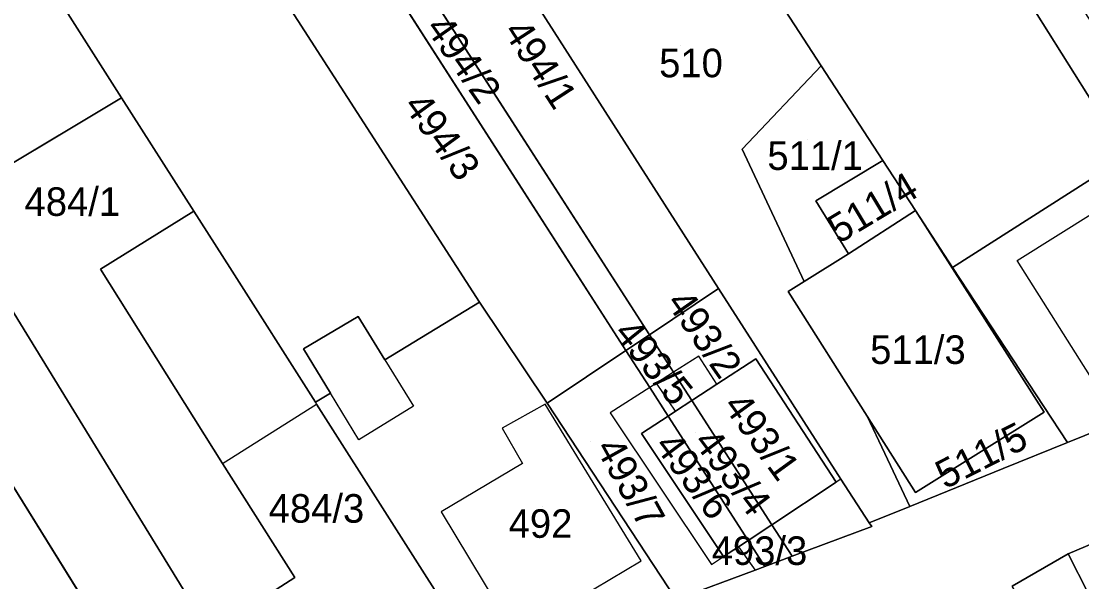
# Model space of a CAD drawing. Extents: x -263943 to -261149, y -1236934 to -1230686.
# Drawn here: x -262693.2 to -262618.9, y -1235599.6 to -1235560.3 of the extents above; entities that cross this region are included whole.
import ezdxf

# ---------------------------------------------------------------- set-up
doc = ezdxf.new("R2010")
doc.units = 0
for name, color, linetype in [('body_kn', 7, 'Continuous'), ('kladpar_druhypozemkov', 7, 'Continuous'), ('kladpar_hranice', 7, 'Continuous'), ('kladpar_parcelnecisla', 7, 'Continuous'), ('kladpar_plochy', 7, 'Continuous'), ('zappar_hrandruhpozemk', 7, 'Continuous')]:
    doc.layers.add(name, color=color, linetype=linetype)

msp = doc.modelspace()

# ---------------------------------------------------------------- linework, layer by layer
at = {"layer": 'body_kn'}
for p, q in [((-262637.13, -1235563.46), (-262637.13, -1235563.46)), ((-262686.13, -1235565.68), (-262686.13, -1235565.68)), ((-262686.13, -1235565.68), (-262686.13, -1235565.68)), ((-262642.67, -1235569.29), (-262642.67, -1235569.29)), ((-262632.81, -1235570.08), (-262632.81, -1235570.08)), ((-262632.81, -1235570.08), (-262632.81, -1235570.08)), ((-262637.5, -1235572.9), (-262637.5, -1235572.9)), ((-262681.07, -1235573.62), (-262681.07, -1235573.62)), ((-262630.52, -1235573.59), (-262630.52, -1235573.59)), ((-262630.52, -1235573.59), (-262630.52, -1235573.59)), ((-262635.21, -1235576.61), (-262635.21, -1235576.61)), ((-262635.21, -1235576.61), (-262635.21, -1235576.61)), ((-262678.55, -1235577.58), (-262678.55, -1235577.58)), ((-262627.92, -1235577.57), (-262627.92, -1235577.57)), ((-262623.41, -1235577.08), (-262623.41, -1235577.08)), ((-262623.41, -1235577.08), (-262623.41, -1235577.08)), ((-262687.6, -1235577.69), (-262687.6, -1235577.69)), ((-262687.6, -1235577.69), (-262687.6, -1235577.69)), ((-262644.32, -1235579.05), (-262644.32, -1235579.05)), ((-262644.32, -1235579.05), (-262644.32, -1235579.05)), ((-262638.32, -1235578.55), (-262638.32, -1235578.55)), ((-262638.32, -1235578.55), (-262638.32, -1235578.55)), ((-262639.44, -1235579.26), (-262639.44, -1235579.26)), ((-262661.06, -1235580.01), (-262661.06, -1235580.01)), ((-262661.06, -1235580.01), (-262661.06, -1235580.01)), ((-262669.56, -1235581), (-262669.56, -1235581)), ((-262649.15, -1235582.28), (-262649.15, -1235582.28)), ((-262649.15, -1235582.28), (-262649.15, -1235582.28)), ((-262673.39, -1235583.28), (-262673.39, -1235583.28)), ((-262650.8, -1235583.38), (-262650.8, -1235583.38)), ((-262650.8, -1235583.38), (-262650.8, -1235583.38)), ((-262667.68, -1235584.04), (-262667.68, -1235584.04)), ((-262667.68, -1235584.04), (-262667.68, -1235584.04)), ((-262645.7, -1235583.79), (-262645.7, -1235583.79)), ((-262641.71, -1235583.98), (-262641.71, -1235583.98)), ((-262647.46, -1235584.91), (-262647.46, -1235584.91)), ((-262647.46, -1235584.91), (-262647.46, -1235584.91)), ((-262648.66, -1235585.68), (-262648.66, -1235585.68)), ((-262644.43, -1235585.75), (-262644.43, -1235585.75)), ((-262644.43, -1235585.75), (-262644.43, -1235585.75)), ((-262671.5, -1235586.37), (-262671.5, -1235586.37)), ((-262649.13, -1235585.98), (-262649.13, -1235585.98)), ((-262649.13, -1235585.98), (-262649.13, -1235585.98)), ((-262672.55, -1235587.01), (-262672.55, -1235587.01)), ((-262672.47, -1235587.14), (-262672.47, -1235587.14)), ((-262665.67, -1235587.29), (-262665.67, -1235587.29)), ((-262656.47, -1235587.15), (-262656.47, -1235587.15)), ((-262656.47, -1235587.15), (-262656.47, -1235587.15)), ((-262656.33, -1235587.07), (-262656.33, -1235587.07)), ((-262646.18, -1235586.9), (-262646.18, -1235586.9)), ((-262646.18, -1235586.9), (-262646.18, -1235586.9)), ((-262621.54, -1235587.31), (-262621.54, -1235587.31)), ((-262621.54, -1235587.31), (-262621.54, -1235587.31)), ((-262651.91, -1235587.76), (-262651.91, -1235587.76)), ((-262647.84, -1235587.98), (-262647.84, -1235587.98)), ((-262647.84, -1235587.98), (-262647.84, -1235587.98)), ((-262647.33, -1235587.65), (-262647.33, -1235587.65)), ((-262647.33, -1235587.65), (-262647.33, -1235587.65)), ((-262633.9, -1235588), (-262633.9, -1235588)), ((-262621.5, -1235587.7), (-262621.5, -1235587.7)), ((-262659.48, -1235588.84), (-262659.48, -1235588.84)), ((-262649.71, -1235589.21), (-262649.71, -1235589.21)), ((-262649.71, -1235589.21), (-262649.71, -1235589.21)), ((-262669.5, -1235589.65), (-262669.5, -1235589.65)), ((-262619.88, -1235589.84), (-262619.88, -1235589.84)), ((-262632.68, -1235590.6), (-262632.68, -1235590.6)), ((-262679.06, -1235591.3), (-262679.06, -1235591.3)), ((-262679.06, -1235591.3), (-262679.06, -1235591.3)), ((-262658.04, -1235591.3), (-262658.04, -1235591.3)), ((-262624.38, -1235591.66), (-262624.38, -1235591.66)), ((-262635.74, -1235592.39), (-262635.74, -1235592.39)), ((-262635.74, -1235592.39), (-262635.74, -1235592.39)), ((-262636.08, -1235592.61), (-262636.08, -1235592.61)), ((-262630.52, -1235593.33), (-262630.52, -1235593.33)), ((-262663.75, -1235594.68), (-262663.75, -1235594.68)), ((-262630.93, -1235594.32), (-262630.93, -1235594.32)), ((-262633.76, -1235595.46), (-262633.76, -1235595.46)), ((-262640.59, -1235595.59), (-262640.59, -1235595.59)), ((-262633.59, -1235595.71), (-262633.59, -1235595.71)), ((-262642.24, -1235596.69), (-262642.24, -1235596.69)), ((-262642.93, -1235597.14), (-262642.93, -1235597.14)), ((-262642.93, -1235597.14), (-262642.93, -1235597.14)), ((-262619.84, -1235597.63), (-262619.84, -1235597.63)), ((-262649.74, -1235598.12), (-262649.74, -1235598.12)), ((-262644.82, -1235598.39), (-262644.82, -1235598.39)), ((-262643.97, -1235597.83), (-262643.97, -1235597.83)), ((-262639.17, -1235597.8), (-262639.17, -1235597.8)), ((-262639.17, -1235597.8), (-262639.17, -1235597.8)), ((-262641.76, -1235598.77), (-262641.76, -1235598.77)), ((-262641.07, -1235598.51), (-262641.07, -1235598.51)), ((-262641.07, -1235598.51), (-262641.07, -1235598.51)), ((-262674, -1235599.3), (-262674, -1235599.3))]:
    msp.add_line(p, q, dxfattribs=at)
at = {"layer": 'kladpar_druhypozemkov'}
for p, q in [((-262646.95, -1235562.05), (-262646.95, -1235562.05)), ((-262662.79, -1235568.49), (-262662.79, -1235568.49)), ((-262638.11, -1235568.61), (-262638.11, -1235568.61)), ((-262689.66, -1235572.62), (-262689.66, -1235572.62)), ((-262633.66, -1235572.5), (-262633.66, -1235572.5)), ((-262644.25, -1235582.53), (-262644.25, -1235582.53)), ((-262630.09, -1235582.14), (-262630.09, -1235582.14)), ((-262648.21, -1235584.26), (-262648.21, -1235584.26)), ((-262645.95, -1235589.15), (-262645.95, -1235589.15)), ((-262640.49, -1235588.98), (-262640.49, -1235588.98)), ((-262653.31, -1235589.77), (-262653.31, -1235589.77)), ((-262648.09, -1235589.79), (-262648.09, -1235589.79)), ((-262622.78, -1235589.98), (-262622.78, -1235589.98)), ((-262671.43, -1235593.81), (-262671.43, -1235593.81)), ((-262656.68, -1235594.31), (-262656.68, -1235594.31)), ((-262640.98, -1235597.05), (-262640.98, -1235597.05))]:
    msp.add_line(p, q, dxfattribs=at)
at = {"layer": 'kladpar_hranice'}
for p, q in [((-262649.15, -1235582.28), (-262672.73, -1235545.63)), ((-262672.73, -1235545.63), (-262649.15, -1235582.28)), ((-262650.8, -1235583.38), (-262674.32, -1235546.78)), ((-262674.32, -1235546.78), (-262650.8, -1235583.38)), ((-262649.15, -1235582.28), (-262644.32, -1235579.05)), ((-262650.8, -1235583.38), (-262649.15, -1235582.28)), ((-262649.15, -1235582.28), (-262650.8, -1235583.38)), ((-262640.59, -1235595.59), (-262646.18, -1235586.9)), ((-262646.18, -1235586.9), (-262640.59, -1235595.59)), ((-262649.71, -1235589.21), (-262647.84, -1235587.98)), ((-262642.24, -1235596.69), (-262647.84, -1235587.98)), ((-262647.84, -1235587.98), (-262642.24, -1235596.69)), ((-262642.24, -1235596.69), (-262640.59, -1235595.59)), ((-262640.59, -1235595.59), (-262642.24, -1235596.69)), ((-262639.17, -1235597.8), (-262640.59, -1235595.59)), ((-262640.59, -1235595.59), (-262639.17, -1235597.8)), ((-262641.07, -1235598.51), (-262642.24, -1235596.69)), ((-262642.24, -1235596.69), (-262641.07, -1235598.51)), ((-262639.17, -1235597.8), (-262641.07, -1235598.51))]:
    msp.add_line(p, q, dxfattribs=at)
for points in [[(-262635.9, -1235532.92), (-262611.33, -1235571.1), (-262610.94, -1235571.72), (-262608.11, -1235576.19), (-262603.67, -1235583.21), (-262606.53, -1235584.43), (-262615.74, -1235569.81), (-262636.68, -1235536.48), (-262660.4, -1235500.08), (-262671.47, -1235483.79), (-262679.06, -1235472.04), (-262681.79, -1235467.13), (-262683.41, -1235464.09), (-262680.45, -1235462.05), (-262676.61, -1235466.78), (-262674.83, -1235469.15), (-262676.77, -1235470.51), (-262635.9, -1235532.92)], [(-262661.06, -1235580.01), (-262667.68, -1235584.04), (-262669.56, -1235581), (-262673.39, -1235583.28), (-262671.5, -1235586.37), (-262672.55, -1235587.01), (-262678.55, -1235577.58), (-262681.07, -1235573.62), (-262686.13, -1235565.68), (-262708.44, -1235530.63), (-262698.56, -1235524.05), (-262697.71, -1235523.48), (-262691.29, -1235533.96), (-262690.16, -1235535.81), (-262683.58, -1235545.66), (-262679.94, -1235550.86), (-262678.88, -1235552.37), (-262661.06, -1235580.01)], [(-262720.78, -1235537.12), (-262708.44, -1235530.63), (-262686.13, -1235565.68), (-262698.45, -1235573.07)], [(-262644.9, -1235551.47), (-262649.62, -1235544.15), (-262636.68, -1235536.48), (-262615.74, -1235569.81), (-262627.92, -1235577.57), (-262630.52, -1235573.59), (-262632.81, -1235570.08), (-262637.13, -1235563.46), (-262644.9, -1235551.47)], [(-262706.33, -1235560.39), (-262698.45, -1235573.07), (-262694.1, -1235580.07), (-262681.37, -1235600.83), (-262679.92, -1235603.2), (-262677.29, -1235607.22), (-262674.23, -1235611.91), (-262674.94, -1235612.21), (-262680.47, -1235614.25), (-262681.92, -1235611.92), (-262676.81, -1235608.74), (-262681, -1235602), (-262686.12, -1235605.17), (-262686.75, -1235604.15), (-262703.46, -1235577.24), (-262705.15, -1235578.39), (-262708.87, -1235580.92), (-262715.81, -1235569.64), (-262727.71, -1235551.19), (-262731.01, -1235545.47), (-262731.59, -1235544.47), (-262732.68, -1235542.66)], [(-262667.46, -1235544.09), (-262657.16, -1235558.98), (-262644.32, -1235579.05), (-262649.15, -1235582.28)], [(-262661.06, -1235580.01), (-262678.88, -1235552.37), (-262679.94, -1235550.86), (-262674.32, -1235546.78)], [(-262638.32, -1235578.55), (-262639.44, -1235579.26), (-262633.9, -1235588), (-262632.68, -1235590.6), (-262630.93, -1235594.32), (-262633.76, -1235595.46), (-262635.74, -1235592.39), (-262644.32, -1235579.05), (-262657.16, -1235558.98), (-262651.03, -1235555.18), (-262644.9, -1235551.47), (-262637.13, -1235563.46), (-262642.67, -1235569.29), (-262638.32, -1235578.55)], [(-262635.21, -1235576.61), (-262638.32, -1235578.55), (-262642.67, -1235569.29), (-262637.13, -1235563.46), (-262632.81, -1235570.08), (-262637.5, -1235572.9), (-262635.21, -1235576.61)], [(-262686.13, -1235565.68), (-262681.07, -1235573.62), (-262687.6, -1235577.69), (-262679.06, -1235591.3), (-262674, -1235599.3), (-262675.3, -1235600.12), (-262671.92, -1235605.46), (-262670.66, -1235604.66), (-262668.58, -1235607.94), (-262661.93, -1235603.72), (-262660.4, -1235606.13), (-262666.26, -1235608.5), (-262674.23, -1235611.91), (-262677.29, -1235607.22), (-262679.92, -1235603.2), (-262681.37, -1235600.83), (-262694.1, -1235580.07), (-262698.45, -1235573.07), (-262686.13, -1235565.68)], [(-262632.81, -1235570.08), (-262630.52, -1235573.59), (-262635.21, -1235576.61), (-262637.5, -1235572.9), (-262632.81, -1235570.08)], [(-262621.54, -1235587.31), (-262627.92, -1235577.57), (-262615.74, -1235569.81), (-262606.53, -1235584.43), (-262619.88, -1235589.84), (-262621.54, -1235587.31)], [(-262687.6, -1235577.69), (-262681.07, -1235573.62), (-262678.55, -1235577.58), (-262672.55, -1235587.01), (-262672.47, -1235587.14), (-262661.93, -1235603.72), (-262668.58, -1235607.94), (-262670.66, -1235604.66), (-262671.92, -1235605.46), (-262675.3, -1235600.12), (-262674, -1235599.3), (-262679.06, -1235591.3), (-262687.6, -1235577.69)], [(-262630.52, -1235573.59), (-262621.5, -1235587.7), (-262630.52, -1235593.33), (-262633.9, -1235588), (-262639.44, -1235579.26), (-262638.32, -1235578.55), (-262635.21, -1235576.61), (-262630.52, -1235573.59)], [(-262630.52, -1235573.59), (-262627.92, -1235577.57), (-262621.54, -1235587.31), (-262619.88, -1235589.84), (-262624.38, -1235591.66), (-262630.93, -1235594.32), (-262632.68, -1235590.6), (-262633.9, -1235588), (-262630.52, -1235593.33), (-262621.5, -1235587.7), (-262630.52, -1235573.59)], [(-262696.39, -1235601.36), (-262702.64, -1235591.5), (-262703.57, -1235589.88), (-262706.18, -1235585.29), (-262708.87, -1235580.92), (-262705.15, -1235578.39), (-262703.46, -1235577.24), (-262686.75, -1235604.15), (-262686.12, -1235605.17), (-262682.74, -1235610.6), (-262681.92, -1235611.92), (-262680.47, -1235614.25), (-262681.72, -1235614.71), (-262683.36, -1235615.32), (-262686.56, -1235616.78), (-262696.39, -1235601.36)], [(-262644.32, -1235579.05), (-262635.74, -1235592.39), (-262633.76, -1235595.46), (-262633.59, -1235595.71), (-262639.17, -1235597.8)], [(-262660.4, -1235606.13), (-262661.93, -1235603.72), (-262672.47, -1235587.14), (-262672.55, -1235587.01), (-262671.5, -1235586.37), (-262673.39, -1235583.28), (-262669.56, -1235581), (-262667.68, -1235584.04), (-262661.06, -1235580.01), (-262656.33, -1235587.07), (-262647.29, -1235600.84), (-262660.4, -1235606.13)], [(-262650.8, -1235583.38), (-262656.33, -1235587.07), (-262661.06, -1235580.01)], [(-262646.18, -1235586.9), (-262647.46, -1235584.91), (-262649.15, -1235582.28)], [(-262649.15, -1235582.28), (-262647.46, -1235584.91), (-262646.18, -1235586.9)], [(-262647.29, -1235600.84), (-262656.33, -1235587.07), (-262650.8, -1235583.38)], [(-262647.84, -1235587.98), (-262649.13, -1235585.98), (-262650.8, -1235583.38)], [(-262650.8, -1235583.38), (-262649.13, -1235585.98), (-262647.84, -1235587.98)], [(-262646.18, -1235586.9), (-262644.43, -1235585.75), (-262641.71, -1235583.98), (-262636.08, -1235592.61), (-262640.59, -1235595.59)], [(-262640.59, -1235595.59), (-262636.08, -1235592.61), (-262641.71, -1235583.98), (-262644.43, -1235585.75), (-262646.18, -1235586.9)], [(-262647.29, -1235600.84), (-262641.76, -1235598.77), (-262641.07, -1235598.51), (-262639.17, -1235597.8), (-262633.59, -1235595.71), (-262633.76, -1235595.46), (-262630.93, -1235594.32), (-262624.38, -1235591.66), (-262619.88, -1235589.84), (-262606.53, -1235584.43)], [(-262647.84, -1235587.98), (-262647.33, -1235587.65), (-262646.18, -1235586.9)], [(-262646.18, -1235586.9), (-262647.33, -1235587.65), (-262647.84, -1235587.98)], [(-262647.84, -1235587.98), (-262649.71, -1235589.21), (-262643.97, -1235597.83), (-262642.93, -1235597.14), (-262642.24, -1235596.69)], [(-262642.24, -1235596.69), (-262642.93, -1235597.14), (-262643.97, -1235597.83), (-262649.71, -1235589.21)], [(-262614.05, -1235595.18), (-262619.84, -1235597.63), (-262623.75, -1235599.9)], [(-262618.4, -1235600.43), (-262619.84, -1235597.63), (-262614.05, -1235595.18), (-262612.93, -1235596.98), (-262603.82, -1235611.57), (-262608.35, -1235614.37), (-262609.27, -1235614.94), (-262618.4, -1235600.43)], [(-262598.72, -1235632.48), (-262602.46, -1235634.84), (-262613.11, -1235617.59), (-262623.75, -1235599.9), (-262619.84, -1235597.63), (-262618.4, -1235600.43), (-262609.27, -1235614.94), (-262604.71, -1235622.19), (-262603.91, -1235621.67), (-262597.69, -1235631.89), (-262598.72, -1235632.48)], [(-262641.07, -1235598.51), (-262641.76, -1235598.77), (-262647.29, -1235600.84)]]:
    msp.add_lwpolyline(points, dxfattribs=at)
at = {"layer": 'kladpar_plochy'}
for p, q in [((-262708.44, -1235530.63), (-262686.13, -1235565.68)), ((-262686.13, -1235565.68), (-262698.45, -1235573.07)), ((-262686.75, -1235604.15), (-262703.46, -1235577.24)), ((-262694.1, -1235580.07), (-262681.37, -1235600.83))]:
    msp.add_line(p, q, dxfattribs=at)
for points in [[(-262635.9, -1235532.92), (-262611.33, -1235571.1), (-262610.94, -1235571.72), (-262608.11, -1235576.19), (-262603.67, -1235583.21), (-262606.53, -1235584.43), (-262615.74, -1235569.81), (-262636.68, -1235536.48), (-262660.4, -1235500.08), (-262671.47, -1235483.79), (-262679.06, -1235472.04), (-262681.79, -1235467.13), (-262683.41, -1235464.09), (-262680.45, -1235462.05), (-262676.61, -1235466.78), (-262674.83, -1235469.15), (-262676.77, -1235470.51)], [(-262661.06, -1235580.01), (-262667.68, -1235584.04), (-262669.56, -1235581), (-262673.39, -1235583.28), (-262671.5, -1235586.37), (-262672.55, -1235587.01), (-262678.55, -1235577.58), (-262681.07, -1235573.62), (-262686.13, -1235565.68), (-262708.44, -1235530.63), (-262698.56, -1235524.05), (-262697.71, -1235523.48), (-262691.29, -1235533.96), (-262690.16, -1235535.81), (-262683.58, -1235545.66), (-262679.94, -1235550.86), (-262678.88, -1235552.37)], [(-262644.9, -1235551.47), (-262649.62, -1235544.15), (-262636.68, -1235536.48), (-262615.74, -1235569.81), (-262627.92, -1235577.57), (-262630.52, -1235573.59), (-262632.81, -1235570.08), (-262637.13, -1235563.46)], [(-262667.46, -1235544.09), (-262657.16, -1235558.98), (-262644.32, -1235579.05), (-262649.15, -1235582.28), (-262672.73, -1235545.63), (-262668.48, -1235542.55)], [(-262649.15, -1235582.28), (-262650.8, -1235583.38), (-262674.32, -1235546.78), (-262672.73, -1235545.63)], [(-262661.06, -1235580.01), (-262678.88, -1235552.37), (-262679.94, -1235550.86), (-262674.32, -1235546.78), (-262650.8, -1235583.38), (-262656.33, -1235587.07)], [(-262638.32, -1235578.55), (-262639.44, -1235579.26), (-262633.9, -1235588), (-262632.68, -1235590.6), (-262630.93, -1235594.32), (-262633.76, -1235595.46), (-262635.74, -1235592.39), (-262644.32, -1235579.05), (-262657.16, -1235558.98), (-262651.03, -1235555.18), (-262644.9, -1235551.47), (-262637.13, -1235563.46), (-262642.67, -1235569.29)], [(-262635.21, -1235576.61), (-262638.32, -1235578.55), (-262642.67, -1235569.29), (-262637.13, -1235563.46), (-262632.81, -1235570.08), (-262637.5, -1235572.9)], [(-262686.13, -1235565.68), (-262681.07, -1235573.62), (-262687.6, -1235577.69), (-262679.06, -1235591.3), (-262674, -1235599.3), (-262675.3, -1235600.12), (-262671.92, -1235605.46), (-262670.66, -1235604.66), (-262668.58, -1235607.94), (-262661.93, -1235603.72), (-262660.4, -1235606.13), (-262666.26, -1235608.5), (-262674.23, -1235611.91), (-262677.29, -1235607.22), (-262679.92, -1235603.2), (-262681.37, -1235600.83), (-262694.1, -1235580.07), (-262698.45, -1235573.07)], [(-262632.81, -1235570.08), (-262630.52, -1235573.59), (-262635.21, -1235576.61), (-262637.5, -1235572.9)], [(-262621.54, -1235587.31), (-262627.92, -1235577.57), (-262615.74, -1235569.81), (-262606.53, -1235584.43), (-262619.88, -1235589.84)], [(-262687.6, -1235577.69), (-262681.07, -1235573.62), (-262678.55, -1235577.58), (-262672.55, -1235587.01), (-262672.47, -1235587.14), (-262661.93, -1235603.72), (-262668.58, -1235607.94), (-262670.66, -1235604.66), (-262671.92, -1235605.46), (-262675.3, -1235600.12), (-262674, -1235599.3), (-262679.06, -1235591.3)], [(-262630.52, -1235573.59), (-262621.5, -1235587.7), (-262630.52, -1235593.33), (-262633.9, -1235588), (-262639.44, -1235579.26), (-262638.32, -1235578.55), (-262635.21, -1235576.61)], [(-262630.52, -1235573.59), (-262627.92, -1235577.57), (-262621.54, -1235587.31), (-262619.88, -1235589.84), (-262624.38, -1235591.66), (-262630.93, -1235594.32), (-262632.68, -1235590.6), (-262633.9, -1235588), (-262630.52, -1235593.33), (-262621.5, -1235587.7)], [(-262696.39, -1235601.36), (-262702.64, -1235591.5), (-262703.57, -1235589.88), (-262706.18, -1235585.29), (-262708.87, -1235580.92), (-262705.15, -1235578.39), (-262703.46, -1235577.24), (-262686.75, -1235604.15), (-262686.12, -1235605.17), (-262682.74, -1235610.6), (-262681.92, -1235611.92), (-262680.47, -1235614.25), (-262681.72, -1235614.71), (-262683.36, -1235615.32), (-262686.56, -1235616.78)], [(-262644.32, -1235579.05), (-262635.74, -1235592.39), (-262633.76, -1235595.46), (-262633.59, -1235595.71), (-262639.17, -1235597.8), (-262640.59, -1235595.59), (-262636.08, -1235592.61), (-262641.71, -1235583.98), (-262644.43, -1235585.75), (-262646.18, -1235586.9), (-262647.46, -1235584.91), (-262649.15, -1235582.28)], [(-262660.4, -1235606.13), (-262661.93, -1235603.72), (-262672.47, -1235587.14), (-262672.55, -1235587.01), (-262671.5, -1235586.37), (-262673.39, -1235583.28), (-262669.56, -1235581), (-262667.68, -1235584.04), (-262661.06, -1235580.01), (-262656.33, -1235587.07), (-262647.29, -1235600.84)], [(-262650.8, -1235583.38), (-262649.15, -1235582.28), (-262647.46, -1235584.91), (-262646.18, -1235586.9), (-262647.33, -1235587.65), (-262647.84, -1235587.98), (-262649.13, -1235585.98)], [(-262647.29, -1235600.84), (-262656.33, -1235587.07), (-262650.8, -1235583.38), (-262649.13, -1235585.98), (-262647.84, -1235587.98), (-262649.71, -1235589.21), (-262643.97, -1235597.83), (-262642.93, -1235597.14), (-262642.24, -1235596.69), (-262641.07, -1235598.51), (-262641.76, -1235598.77)], [(-262646.18, -1235586.9), (-262644.43, -1235585.75), (-262641.71, -1235583.98), (-262636.08, -1235592.61), (-262640.59, -1235595.59)], [(-262647.84, -1235587.98), (-262647.33, -1235587.65), (-262646.18, -1235586.9), (-262640.59, -1235595.59), (-262642.24, -1235596.69)], [(-262649.71, -1235589.21), (-262647.84, -1235587.98), (-262642.24, -1235596.69), (-262642.93, -1235597.14), (-262643.97, -1235597.83)], [(-262618.4, -1235600.43), (-262619.84, -1235597.63), (-262614.05, -1235595.18), (-262612.93, -1235596.98), (-262603.82, -1235611.57), (-262608.35, -1235614.37), (-262609.27, -1235614.94)], [(-262639.17, -1235597.8), (-262641.07, -1235598.51), (-262642.24, -1235596.69), (-262640.59, -1235595.59)], [(-262598.72, -1235632.48), (-262602.46, -1235634.84), (-262613.11, -1235617.59), (-262623.75, -1235599.9), (-262619.84, -1235597.63), (-262618.4, -1235600.43), (-262609.27, -1235614.94), (-262604.71, -1235622.19), (-262603.91, -1235621.67), (-262597.69, -1235631.89)]]:
    msp.add_lwpolyline(points, close=True, dxfattribs=at)
for points in [[(-262647.29, -1235600.84), (-262641.76, -1235598.77), (-262641.07, -1235598.51), (-262639.17, -1235597.8), (-262633.59, -1235595.71), (-262633.76, -1235595.46), (-262630.93, -1235594.32), (-262624.38, -1235591.66), (-262619.88, -1235589.84), (-262606.53, -1235584.43)], [(-262614.05, -1235595.18), (-262619.84, -1235597.63), (-262623.75, -1235599.9)]]:
    msp.add_lwpolyline(points, dxfattribs=at)
at = {"layer": 'zappar_hrandruhpozemk'}
for p, q in [((-262617.08, -1235587.11), (-262623.41, -1235577.08)), ((-262667.68, -1235584.04), (-262665.67, -1235587.29)), ((-262645.7, -1235583.79), (-262647.46, -1235584.91)), ((-262644.43, -1235585.75), (-262645.7, -1235583.79)), ((-262647.33, -1235587.65), (-262648.66, -1235585.68)), ((-262669.5, -1235589.65), (-262671.5, -1235586.37)), ((-262649.13, -1235585.98), (-262651.91, -1235587.76)), ((-262679.06, -1235591.3), (-262672.47, -1235587.14)), ((-262665.67, -1235587.29), (-262669.5, -1235589.65)), ((-262651.91, -1235587.76), (-262644.82, -1235598.39)), ((-262635.74, -1235592.39), (-262636.08, -1235592.61)), ((-262663.75, -1235594.68), (-262658.51, -1235603.35)), ((-262642.93, -1235597.14), (-262641.76, -1235598.77)), ((-262644.82, -1235598.39), (-262643.97, -1235597.83))]:
    msp.add_line(p, q, dxfattribs=at)
for points in [[(-262623.41, -1235577.08), (-262615.15, -1235571.93), (-262608.82, -1235581.8), (-262617.08, -1235587.11)], [(-262647.46, -1235584.91), (-262648.66, -1235585.68), (-262649.13, -1235585.98)], [(-262656.47, -1235587.15), (-262659.48, -1235588.84), (-262658.04, -1235591.3), (-262663.75, -1235594.68)], [(-262658.51, -1235603.35), (-262649.74, -1235598.12), (-262656.47, -1235587.15)]]:
    msp.add_lwpolyline(points, dxfattribs=at)

# ---------------------------------------------------------------- texts
at = {"layer": 'kladpar_parcelnecisla'}
for s, rotation, p in [('494/2', 305, (-262664.896, -1235560.804)), ('494/1', 303, (-262659.435, -1235561.041)), ('494/3', 306, (-262666.443, -1235566.257)), ('511/4', 31, (-262635.892, -1235575.954)), ('493/2', 305, (-262648.034, -1235580.04)), ('493/5', 309, (-262651.728, -1235582.208)), ('493/1', 306, (-262644.053, -1235587.269)), ('511/5', 27, (-262628.453, -1235593.133)), ('493/4', 307, (-262646.131, -1235589.814)), ('493/7', 299, (-262652.969, -1235590.204)), ('493/6', 307, (-262648.861, -1235590.074))]:
    msp.add_text(s, height=2, rotation=rotation, dxfattribs=at).set_placement(p)
for s, p in [('510', (-262648.476, -1235564.25)), ('511/1', (-262640.896, -1235570.74)), ('484/1', (-262692.921, -1235573.96)), ('511/3', (-262633.698, -1235584.33)), ('484/3', (-262675.823, -1235595.45)), ('492', (-262659.016, -1235596.51)), ('493/3', (-262644.794, -1235598.41))]:
    msp.add_text(s, height=2, dxfattribs=at).set_placement(p)

doc.saveas('drawing.dxf')
